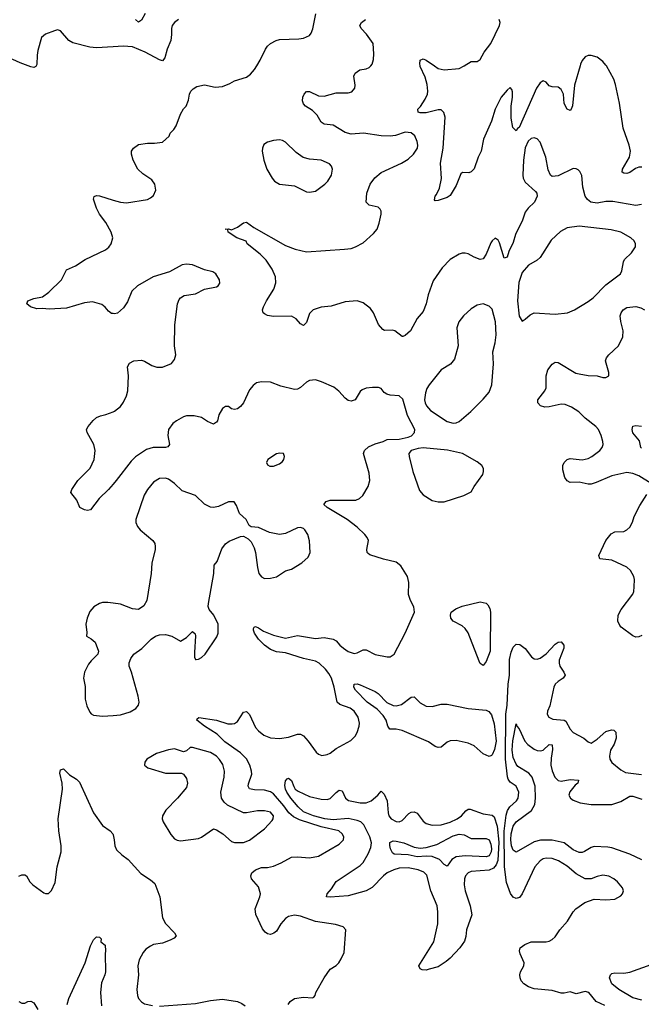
# Model space of a CAD drawing. Header units: inches. Extents: x 1834610 to 2027685, y 642842 to 774116.
# Tile 301 of 632: x 1939377 to 1943526, y 673732 to 680308. Entities that reach past the tile are written whole.
import ezdxf

# ---------------------------------------------------------------- set-up
doc = ezdxf.new("R2010")
doc.units = ezdxf.units.IN
doc.header["$MEASUREMENT"] = 0
for name, color, linetype in [('B9637', 7, 'Continuous'), ('B9638', 7, 'Continuous'), ('B9647', 7, 'Continuous'), ('B9648', 7, 'Continuous')]:
    doc.layers.add(name, color=color, linetype=linetype)

msp = doc.modelspace()

# ---------------------------------------------------------------- linework, layer by layer
at = {"layer": 'B9637', "color": 5}
for points, elevation in [([(1939485.6, 680000), (1939483.8, 679996.2), (1939470.4, 679989.6), (1939450, 679994), (1939433, 680000)], 360), ([(1940000, 678344.7), (1939990, 678346.6), (1939970, 678360.9), (1939947.3, 678387.3), (1939924.9, 678404.9), (1939863.5, 678423.5), (1939810, 678417.3), (1939690, 678381), (1939574.5, 678374.5), (1939530, 678379.3), (1939490, 678377.2), (1939448, 678390), (1939424, 678410), (1939430, 678430.6), (1939470, 678446.8), (1939530, 678458), (1939571, 678489), (1939655.1, 678570), (1939690, 678637.3), (1939750, 678663.8), (1939813.6, 678706.4), (1939949.4, 678770), (1939971.8, 678788.2), (1939987.6, 678810), (1939997.4, 678850), (1939988.2, 678890), (1939952.6, 678952.6), (1939910, 679009.5), (1939889.7, 679050), (1939869.4, 679110), (1939873.6, 679126.4), (1939890, 679133.4), (1939909.4, 679130.6), (1940000, 679103.5)], 360), ([(1940000, 677206.5), (1939968.4, 677170), (1939906.4, 677110), (1939850, 677034), (1939830, 677029), (1939810, 677034), (1939779, 677050), (1939758, 677098), (1939719, 677150), (1939724, 677170), (1939763.7, 677230), (1939846.5, 677313.5), (1939874, 677370), (1939879.5, 677430), (1939872, 677470), (1939826, 677550), (1939822.7, 677570), (1939832.7, 677590), (1939867.9, 677632.1), (1939890, 677650.7), (1939916.6, 677663.4), (1939950.8, 677670.8), (1940000, 677689)], 360), ([(1940000, 676410.2), (1939965.2, 676414.8), (1939930, 676415.1), (1939910, 676409.3), (1939872.5, 676387.5), (1939845.5, 676354.5), (1939827.7, 676310), (1939819.1, 676270), (1939824.7, 676215.3), (1939822, 676190), (1939853.7, 676173.7), (1939881, 676150), (1939902.8, 676090), (1939898.8, 676070), (1939853.5, 676026.5), (1939836.2, 676003.8), (1939810.3, 675949.7), (1939802.4, 675910), (1939814.6, 675854.6), (1939813.8, 675770), (1939825.3, 675725.3), (1939843.9, 675683.9), (1939852.7, 675672.7), (1939870, 675662.6), (1939930, 675657.6), (1940000, 675661.9)], 380), ([(1939370, 674587.3), (1939390, 674596), (1939410, 674598), (1939422, 674590), (1939444.7, 674550), (1939464.7, 674530), (1939536.9, 674476.9), (1939550, 674471.3), (1939570, 674471.3), (1939590, 674492), (1939613.8, 674546.2), (1939627.6, 674650), (1939652.8, 674750), (1939652.4, 674790), (1939637.8, 674890), (1939634.4, 674970), (1939662.5, 675170), (1939659.8, 675210), (1939644.2, 675275.8), (1939650, 675298.8), (1939670, 675304), (1939710, 675264.9), (1939756.5, 675236.5), (1939775.6, 675215.6), (1939870, 675010.7), (1939930, 674927.3), (1939981, 674890), (1939998.8, 674870), (1940000, 674864.6)], 360), ([(1939692.9, 673730), (1939704.5, 673770), (1939814, 674010), (1939850, 674122.8), (1939870, 674162.8), (1939890, 674182.8), (1939910, 674181), (1939921, 674170), (1939918, 674150), (1939947.3, 674127.3), (1939950.2, 674090.2), (1939946.9, 674070), (1939948.4, 673950), (1939945.4, 673930), (1939923.7, 673876.3), (1939916.8, 673810), (1939921.7, 673721.7)], 340), ([(1939370, 673750.6), (1939390, 673739.1), (1939410, 673739.1), (1939430, 673750.5), (1939450, 673753), (1939470, 673743), (1939497.2, 673697.2)], 340)]:
    msp.add_lwpolyline(points, dxfattribs=dict(at, elevation=elevation))
at = {"layer": 'B9638', "color": 5, "elevation": 360}
for points in [[(1940000, 680127.5), (1939890, 680120.3), (1939845.4, 680125.4), (1939732.4, 680152.4), (1939704.5, 680170), (1939650, 680233.2), (1939630, 680239.3), (1939610, 680234.5), (1939548.9, 680211.1), (1939523, 680190), (1939498.4, 680101.6), (1939492.6, 680070), (1939490.3, 680009.7), (1939485.6, 680000)], [(1939433, 680000), (1939379, 680019), (1939330, 680042.4), (1939290, 680054), (1939250, 680046), (1939232.3, 680027.7), (1939223.8, 680010), (1939225.1, 680000)]]:
    msp.add_lwpolyline(points, dxfattribs=at)
at = {"layer": 'B9647', "color": 5}
for points, elevation in [([(1940000, 679103.5), (1940050, 679088.5), (1940090, 679084.9), (1940230, 679107.7), (1940250, 679117.3), (1940270, 679134.8), (1940285.1, 679170), (1940279.6, 679210), (1940258.2, 679238.2), (1940197.7, 679277.7), (1940166, 679310), (1940135.1, 679370), (1940123.7, 679410), (1940122.7, 679430), (1940137.2, 679450), (1940170, 679473.4), (1940230, 679483), (1940277.5, 679482.5), (1940329.4, 679490.6), (1940375.3, 679530), (1940382, 679550), (1940405.6, 679574.4), (1940420.2, 679599.8), (1940450, 679678), (1940470, 679712), (1940488.9, 679731.1), (1940504, 679770), (1940509, 679810), (1940519, 679830), (1940534.2, 679845.8), (1940558.4, 679861.6), (1940610, 679873), (1940682, 679858), (1940730, 679862.8), (1940778.9, 679881.1), (1940810, 679899.1), (1940890, 679924.9), (1940916.6, 679943.4), (1940944.7, 679975.3), (1940959.4, 680000)], 360), ([(1943527.3, 679072.7), (1943490, 679066.2), (1943334.7, 679094.7), (1943290, 679093.3), (1943230, 679081.5), (1943188.6, 679088.6), (1943166.1, 679106.1), (1943150.9, 679130), (1943135.6, 679190), (1943128, 679268), (1943115.1, 679295.1), (1943105.1, 679305.1), (1943090, 679312.7), (1943070, 679314.5), (1942970, 679265.6), (1942930, 679261.2), (1942919, 679270), (1942905.1, 679305.1), (1942888, 679390), (1942851, 679490), (1942830, 679513.3), (1942810, 679518.7), (1942790, 679514.7), (1942770, 679496.9), (1942750, 679451.6), (1942738.8, 679370), (1942734.9, 679270), (1942738, 679250), (1942750, 679222), (1942820.4, 679160.4), (1942827.7, 679150), (1942830.5, 679130), (1942812.2, 679090), (1942770, 679049.7), (1942750, 679022.9), (1942731.8, 678968.2), (1942686.7, 678873.3), (1942670, 678819.5), (1942641.2, 678758.8), (1942630, 678722), (1942610, 678715.3), (1942578.7, 678818.7), (1942570, 678836), (1942550, 678849.5), (1942530, 678832), (1942521.8, 678818.2), (1942490, 678742), (1942470, 678711.6), (1942450, 678706.6), (1942410, 678721.7), (1942370, 678743.5), (1942350, 678749.7), (1942330.3, 678749.7), (1942310, 678742.9), (1942250, 678706.6), (1942197.6, 678650), (1942136.7, 678563.3), (1942102, 678470), (1942090.3, 678410), (1942070, 678359), (1942030, 678313.2), (1941986, 678230), (1941950, 678198.4), (1941933.2, 678193.2), (1941930, 678192.3), (1941881.2, 678230), (1941866.1, 678233.9), (1941811.4, 678231.4), (1941799.5, 678239.5), (1941771.7, 678271.7), (1941738.9, 678350), (1941718.4, 678378.4), (1941670, 678416.9), (1941630, 678429.7), (1941550, 678423.5), (1941454.8, 678394.8), (1941390, 678387.3), (1941336, 678370), (1941310, 678345.2), (1941290, 678285.2), (1941270, 678265.2), (1941250, 678276), (1941222.7, 678310), (1941190, 678327), (1941070, 678324.7), (1941031.7, 678331.7), (1941010, 678342.7), (1941001.2, 678350), (1940998, 678370), (1941004.2, 678390), (1941023.9, 678430), (1941072.8, 678507.2), (1941086.4, 678550), (1941084.7, 678590), (1941062.8, 678642.8), (1941021, 678701), (1940980.9, 678740.9), (1940895.1, 678810), (1940889.3, 678829.3), (1940826, 678850), (1940768, 678890), (1940766, 678906), (1940748.7, 678910), (1940770, 678910.8), (1940790, 678904.7), (1940830, 678922), (1940870, 678950.7), (1940890, 678956.3), (1940940.3, 678920.3), (1941150, 678800.3), (1941214.5, 678774.5), (1941290, 678758), (1941545.6, 678774.4), (1941590, 678780.3), (1941617.2, 678790), (1941670, 678817.6), (1941739.1, 678880.9), (1941761.6, 678910), (1941776.2, 678950), (1941789.5, 679010), (1941789.3, 679030), (1941782.5, 679042.5), (1941770, 679055.1), (1941709.7, 679069.7), (1941689.7, 679089.7), (1941693.1, 679150), (1941716, 679210), (1941748.2, 679251.8), (1941790, 679287.4), (1941926, 679350), (1941970, 679376.4), (1942005.1, 679410), (1942031.1, 679448.9), (1942033.6, 679470), (1942030, 679494), (1942013.1, 679533.1), (1941990, 679552.2), (1941950, 679556.1), (1941884.6, 679535.4), (1941850, 679529.8), (1941790, 679531.7), (1941670.9, 679549.1), (1941590, 679543.7), (1941550, 679554), (1941470, 679602.5), (1941409.8, 679609.8), (1941390, 679623.6), (1941361.7, 679670), (1941330, 679701.3), (1941285.2, 679730), (1941270, 679745.2), (1941265.1, 679765.1), (1941267.6, 679790), (1941274.5, 679810), (1941291.9, 679828.1), (1941310, 679828.4), (1941370, 679800.3), (1941410, 679796.9), (1941490, 679818.7), (1941570, 679820.4), (1941593.9, 679826.1), (1941614, 679850), (1941616.9, 679870), (1941607.3, 679930), (1941616, 679950), (1941648, 679972), (1941690, 679979.3), (1941710, 679988), (1941720.5, 680000)], 340), ([(1943116.7, 680000), (1943078.9, 679870), (1943066.8, 679733.2), (1943058.3, 679710), (1943050, 679701.7), (1943030, 679711.1), (1943010, 679748.5), (1943006.2, 679810), (1942990, 679842.8), (1942970, 679857.2), (1942930, 679858.6), (1942910, 679865.1), (1942889.8, 679889.8), (1942870, 679898.5), (1942850, 679885.6), (1942826.1, 679850), (1942710, 679588.2), (1942698.9, 679581.1), (1942690, 679566.6), (1942668.2, 679588.2), (1942657.2, 679650), (1942656.1, 679730), (1942666, 679790), (1942665.5, 679825.5), (1942661.1, 679841.1), (1942650, 679855.6), (1942630, 679837.4), (1942589.3, 679790), (1942550.3, 679710), (1942524.7, 679630), (1942472.7, 679510), (1942457.6, 679430), (1942435.8, 679390), (1942409, 679311), (1942390, 679291.8), (1942374.6, 679285.4), (1942333, 679287), (1942321.7, 679278.3), (1942290, 679200.7), (1942250, 679134.5), (1942230, 679120.7), (1942170, 679099.3), (1942150, 679098), (1942144.7, 679104.7), (1942149.4, 679130), (1942159.7, 679140.3), (1942177.8, 679182.2), (1942192.2, 679247.8), (1942185, 679350), (1942203.7, 679450), (1942216.5, 679656.5), (1942208.1, 679688.1), (1942190, 679705.4), (1942170, 679706.4), (1942090, 679685.8), (1942050, 679685.6), (1942036, 679690), (1942034.5, 679710), (1942052.1, 679727.9), (1942083, 679777), (1942098.4, 679810), (1942100.2, 679830), (1942095.7, 679875.7), (1942083.6, 679923.6), (1942050, 679995.3), (1942049.2, 680000)], 320), ([(1942144.3, 680000), (1942170, 679982.4), (1942210, 679972.3), (1942310, 679981.2), (1942342.4, 680000)], 320), ([(1943530, 679323.9), (1943510, 679322.9), (1943486.3, 679313.7), (1943450, 679287.7), (1943430, 679279.7), (1943410, 679282), (1943398.4, 679290), (1943401.1, 679310), (1943447.8, 679390), (1943453.8, 679430), (1943444.2, 679470), (1943404.3, 679584.3), (1943381.1, 679750), (1943354.2, 679874.2), (1943341.5, 679910), (1943292.3, 680000)], 320), ([(1940000, 677689), (1940010, 677692.7), (1940050, 677724.9), (1940070, 677754), (1940090, 677796), (1940098, 677830), (1940102, 677930), (1940097, 677990), (1940110, 678013.4), (1940138, 678030), (1940190, 678033.4), (1940210, 678027.3), (1940258.5, 677998.5), (1940292.1, 677987.9), (1940330, 677988), (1940390, 678010.8), (1940410, 678038), (1940419.3, 678070), (1940409.5, 678130), (1940411.3, 678270), (1940429.5, 678410), (1940441.3, 678438.7), (1940450, 678450.8), (1940473.8, 678466.2), (1940550, 678478), (1940610, 678508.2), (1940690, 678522.8), (1940702, 678530), (1940712.7, 678547.3), (1940709.2, 678570), (1940685.2, 678610), (1940664.8, 678624.8), (1940610, 678637.6), (1940530, 678671.3), (1940490, 678676.3), (1940461, 678670), (1940376.1, 678623.9), (1940267.7, 678590), (1940162.4, 678530), (1940126.1, 678493.9), (1940096.4, 678423.6), (1940070, 678384.5), (1940030, 678347.6), (1940010, 678342.9), (1940000, 678344.7)], 360), ([(1943592.3, 677210), (1943510, 677260.5), (1943470, 677276.8), (1943430, 677283.5), (1943330, 677262.7), (1943223.9, 677216.1), (1943190, 677206), (1943170, 677205.4), (1943110, 677219.9), (1943050, 677216.4), (1943030, 677228.5), (1943014.7, 677250), (1943001.5, 677301.5), (1943002.9, 677330), (1943011, 677350), (1943030, 677371.7), (1943050, 677376.9), (1943130, 677369.3), (1943170, 677377.3), (1943195.1, 677390), (1943249.6, 677430), (1943264.7, 677450), (1943271.2, 677470), (1943269.6, 677490), (1943256.9, 677530), (1943239.1, 677570), (1943223, 677590), (1943150, 677646), (1943108, 677690), (1943060.7, 677720.7), (1943017.7, 677737.7), (1942990, 677741), (1942910, 677722.2), (1942881.2, 677721.2), (1942852.7, 677730), (1942834, 677750), (1942835.1, 677770), (1942882.6, 677830), (1942889.7, 677850), (1942891.6, 677930), (1942902.9, 677970), (1942930, 678008), (1942950, 678021.6), (1942970, 678018.4), (1943088.3, 677948.3), (1943110, 677941.7), (1943170, 677932), (1943230.4, 677930.4), (1943270, 677919.1), (1943290, 677918.8), (1943308.7, 677930), (1943309.1, 677950.9), (1943286, 678030), (1943293, 678050), (1943309.7, 678070), (1943374.2, 678130), (1943401.8, 678190), (1943404.8, 678230), (1943388.5, 678291.5), (1943385.1, 678330), (1943391.2, 678350), (1943404.2, 678370), (1943430, 678385.3), (1943490, 678393.4), (1943523.4, 678383.4), (1943547.3, 678370)], 340), ([(1941169.1, 673730.9), (1941182, 673750), (1941210, 673771.3), (1941270, 673781), (1941330, 673776), (1941339.3, 673780.7), (1941349.2, 673790.8), (1941354, 673810), (1941409.5, 673910), (1941450, 673966.8), (1941490, 673990.8), (1941506, 674010), (1941523.3, 674036.7), (1941541.5, 674078.5), (1941553.2, 674230), (1941535.3, 674250), (1941485.6, 674265.6), (1941350, 674285), (1941250, 674319.8), (1941210, 674327.4), (1941170, 674319.7), (1941150, 674305.1), (1941118.9, 674270), (1941090, 674220.9), (1941073, 674207), (1941050, 674199.5), (1941030, 674202.7), (1941014.2, 674214.2), (1940996.9, 674236.9), (1940952.9, 674332.9), (1940948.2, 674370), (1940980.4, 674450), (1940984, 674470), (1940970, 674516), (1940924.5, 674570), (1940919.5, 674590), (1940927, 674610), (1940950, 674630.3), (1940990, 674645.7), (1941030, 674646.3), (1941070, 674653.8), (1941123, 674677), (1941190, 674715.3), (1941230, 674716.9), (1941310, 674711), (1941370, 674722.3), (1941510, 674800.7), (1941537.4, 674830), (1941539.7, 674850), (1941529.7, 674870), (1941506, 674890), (1941390, 674917.1), (1941243.7, 674963.7), (1941203.7, 674983.7), (1941173.5, 675010), (1941138.6, 675058.6), (1941070, 675137.6), (1941050, 675151.9), (1941010, 675161.9), (1940943.7, 675163.7), (1940911, 675171), (1940902.7, 675190), (1940904.2, 675204.2), (1940926.2, 675270), (1940925, 675290), (1940912.2, 675330), (1940890, 675371.4), (1940850, 675412.5), (1940745, 675485), (1940695.5, 675535.5), (1940609.7, 675590), (1940559.5, 675630), (1940561.2, 675638.8), (1940572.7, 675647.3), (1940690, 675630.1), (1940765.3, 675605.3), (1940794.9, 675605.1), (1940811.4, 675608.6), (1940830, 675621.1), (1940870, 675683), (1940890, 675688.2), (1940910, 675668), (1940950, 675581.1), (1940970, 675557.8), (1941007.2, 675530), (1941050, 675512), (1941110, 675506.5), (1941170, 675515.5), (1941230, 675537), (1941250, 675536.4), (1941270, 675525.5), (1941303, 675490), (1941355.1, 675415.1), (1941370, 675403.8), (1941394.4, 675394.4), (1941430, 675399.5), (1941450, 675410.3), (1941490, 675440.3), (1941585.9, 675494.1), (1941616.6, 675523.4), (1941630, 675546.8), (1941643.5, 675590), (1941645.1, 675610), (1941635.1, 675650), (1941610, 675690.8), (1941581.6, 675710), (1941513.8, 675733.8), (1941496.4, 675750), (1941475.2, 675850), (1941457.3, 675910), (1941441.1, 675941.1), (1941418, 675970), (1941375, 676010), (1941350, 676024.1), (1941270, 676042.7), (1941150, 676080.2), (1941090, 676086.5), (1941050, 676101.9), (1941009.8, 676130), (1940970.9, 676170), (1940944.5, 676210), (1940937.4, 676230), (1940938, 676242), (1940941.2, 676250), (1940950, 676254.4), (1940970, 676247), (1941004.8, 676224.8), (1941070, 676197.5), (1941150, 676176.5), (1941230, 676195.3), (1941350, 676176.2), (1941410, 676182.2), (1941470, 676171.2), (1941490, 676160.3), (1941514.4, 676130), (1941538, 676110), (1941570, 676088), (1941610, 676074), (1941630, 676078.9), (1941670, 676099.5), (1941690, 676099.3), (1941748.8, 676068.8), (1941830, 676051.7), (1941850, 676053.4), (1941875.1, 676070), (1941949.6, 676210), (1942012.4, 676350), (1942007.5, 676387.5), (1941984.4, 676430), (1941972.2, 676470), (1941974.7, 676550), (1941964.2, 676590), (1941920.1, 676660.1), (1941890, 676685.6), (1941804, 676704), (1941713.2, 676733.2), (1941701.8, 676741.8), (1941695.1, 676750), (1941693.7, 676770), (1941704.4, 676830), (1941696.9, 676850), (1941680.5, 676870), (1941630, 676917.7), (1941562, 676970), (1941429.4, 677050), (1941406, 677070), (1941422.7, 677090), (1941450, 677098.2), (1941620.3, 677099.7), (1941645.1, 677110), (1941666, 677130), (1941703, 677190), (1941713.5, 677230), (1941710, 677279), (1941671.5, 677410), (1941677.6, 677430), (1941703.9, 677456.1), (1941750, 677476.4), (1941802, 677490), (1941830, 677504), (1941910, 677505.5), (1941970, 677520.4), (1941991.1, 677528.9), (1942012.7, 677550), (1942015.1, 677570), (1941965.3, 677665.3), (1941933.2, 677773.2), (1941910, 677795.1), (1941850, 677800.7), (1941827.2, 677807.2), (1941810, 677817.2), (1941790, 677844), (1941772.3, 677852.3), (1941731.8, 677851.8), (1941690, 677847), (1941663.1, 677836.9), (1941650, 677824), (1941614.8, 677770), (1941590, 677759.3), (1941570, 677765.2), (1941550, 677779.3), (1941507.1, 677827.1), (1941473.1, 677853.1), (1941391.8, 677890), (1941350, 677902.5), (1941310, 677898), (1941290, 677886.6), (1941250, 677851.2), (1941230, 677840.5), (1941210, 677837.7), (1941119.8, 677859.8), (1941050, 677888.2), (1940990, 677889.7), (1940957.7, 677882.3), (1940934.3, 677865.7), (1940910, 677836), (1940870.5, 677750), (1940850, 677725.2), (1940830, 677709), (1940810, 677704), (1940790, 677709), (1940770, 677725.2), (1940750, 677723.7), (1940730, 677711.8), (1940705.5, 677670), (1940696.3, 677630), (1940690, 677619), (1940670, 677606), (1940630, 677623.7), (1940591.1, 677651.1), (1940542, 677662), (1940490, 677661.4), (1940470, 677655.5), (1940423.1, 677630), (1940398.3, 677610), (1940370.3, 677570), (1940366, 677530), (1940377.3, 677470), (1940365.5, 677454.5), (1940350, 677449.8), (1940268.2, 677451.8), (1940223.6, 677436.4), (1940150, 677388.6), (1940120.3, 677359.7), (1940020.3, 677230), (1940000, 677206.5)], 360), ([(1943526.1, 677446.1), (1943522, 677450), (1943514.5, 677494.5), (1943470, 677548), (1943465.3, 677570), (1943470, 677594), (1943490, 677598.4), (1943527.8, 677592.2)], 320), ([(1940000, 675661.9), (1940050, 675664.9), (1940114.9, 675685.1), (1940152.1, 675707.9), (1940169.5, 675730), (1940174, 675750), (1940167.6, 675790), (1940122.9, 675950), (1940107, 675990), (1940107, 676013), (1940118.6, 676041.4), (1940139, 676070), (1940191.5, 676108.5), (1940253.2, 676170), (1940284, 676190), (1940310, 676200.5), (1940350, 676203), (1940391.3, 676190), (1940450, 676157.3), (1940490, 676182), (1940530, 676221), (1940547.1, 676207.1), (1940550, 676194), (1940542.6, 676082.6), (1940544.4, 676050), (1940550, 676036), (1940555.3, 676035.3), (1940570, 676036.3), (1940590, 676048), (1940614.5, 676070), (1940693.4, 676186.6), (1940700.9, 676210), (1940700.5, 676270), (1940672.6, 676330), (1940640.9, 676370), (1940635.6, 676390), (1940636.9, 676410), (1940671.6, 676608.4), (1940675.2, 676664.8), (1940694, 676690), (1940725.6, 676774.4), (1940750, 676807.7), (1940775.3, 676824.7), (1940850, 676856), (1940870, 676858), (1940900.7, 676840.7), (1940921.4, 676821.4), (1940941.3, 676781.3), (1940950.4, 676750), (1940963.1, 676650), (1940973.4, 676610), (1940990, 676586.8), (1941010, 676576.3), (1941050, 676577.3), (1941090, 676587.7), (1941150, 676627.3), (1941190, 676639.1), (1941260.1, 676679.9), (1941302, 676718), (1941315.1, 676750), (1941311.5, 676828.5), (1941299.7, 676870), (1941280.1, 676900.1), (1941270, 676909.6), (1941250, 676916.4), (1941230, 676913.7), (1941150, 676875.6), (1941110, 676869.6), (1941043.6, 676883.6), (1940970, 676916.2), (1940920.9, 676920.9), (1940909.1, 676929.1), (1940889, 676970), (1940842.7, 677010), (1940823.1, 677063.1), (1940808, 677088), (1940770, 677088.7), (1940704.1, 677055.9), (1940670.3, 677049.7), (1940650, 677051.5), (1940610, 677073.3), (1940549.3, 677130), (1940460.5, 677160.5), (1940410, 677211.3), (1940370, 677238.7), (1940350, 677246), (1940310, 677244.7), (1940270, 677218.4), (1940230, 677169.5), (1940208.5, 677131.5), (1940152.4, 676970), (1940152.7, 676950), (1940162.9, 676922.9), (1940181.8, 676901.8), (1940266.4, 676830), (1940278, 676810), (1940281.7, 676790), (1940280.9, 676770), (1940257.6, 676677.6), (1940253.7, 676610), (1940226.4, 676430), (1940205.7, 676394.3), (1940170, 676369.5), (1940130, 676373.6), (1940050, 676403.6), (1940000, 676410.2)], 380), ([(1943530, 676195.3), (1943510, 676186.2), (1943490, 676184.7), (1943470, 676192.6), (1943391.1, 676250), (1943381.7, 676261.7), (1943369.1, 676290), (1943371.2, 676330), (1943391.3, 676370), (1943468.5, 676471.5), (1943475.5, 676490), (1943478.9, 676521.1), (1943480.2, 676570), (1943476, 676590), (1943453, 676630), (1943430, 676650.6), (1943330, 676697.8), (1943248.2, 676708.2), (1943242.4, 676730), (1943290, 676828.9), (1943325, 676875), (1943350, 676886.9), (1943410, 676890.4), (1943430, 676900.4), (1943450, 676918), (1943467, 676953), (1943477.3, 676990), (1943515.6, 677064.4), (1943563.3, 677136.7)], 340), ([(1943283.3, 673723.3), (1943225, 673750), (1943174.7, 673810), (1943150, 673816.9), (1943090, 673802.9), (1943050, 673814.8), (1943010, 673806), (1942990, 673806.9), (1942930, 673824), (1942810, 673836), (1942772.3, 673850), (1942740.7, 673870), (1942724.2, 673890), (1942716.9, 673910), (1942715.1, 673930), (1942719.6, 673950), (1942740.9, 673990), (1942743.7, 674010), (1942716.2, 674070), (1942712, 674090), (1942718, 674110), (1942747.3, 674132.7), (1942790, 674148.8), (1942890, 674150.4), (1942910, 674153.4), (1942930, 674164.9), (1942950, 674182.8), (1942980.9, 674230), (1943033.1, 674286.9), (1943070, 674350.7), (1943089.3, 674370), (1943148.2, 674411.8), (1943210, 674434.9), (1943290, 674430.6), (1943350, 674434.8), (1943390, 674456), (1943401.2, 674470), (1943406, 674490), (1943399.3, 674510), (1943366.6, 674550), (1943342.7, 674570), (1943310, 674587.6), (1943270, 674594.3), (1943230, 674585.6), (1943190, 674569.6), (1943150, 674571.2), (1943090, 674603.1), (1943030, 674654), (1942973.6, 674690), (1942930, 674706), (1942891.7, 674708.3), (1942870, 674703), (1942850, 674689.6), (1942814.6, 674650), (1942731, 674469), (1942713.5, 674446.5), (1942690, 674439.1), (1942670, 674448.3), (1942651.7, 674471.7), (1942625.6, 674545.6), (1942612.3, 674650), (1942611.4, 674888.6), (1942624.3, 674995.7), (1942632.5, 675027.5), (1942647.9, 675052.1), (1942692, 675090), (1942703.1, 675110), (1942708.6, 675150), (1942691.1, 675190), (1942650, 675216.4), (1942636.3, 675236.3), (1942632.3, 675252.3), (1942619.4, 675370), (1942620.7, 675670), (1942629.9, 675730), (1942636.6, 675870), (1942646.6, 675930), (1942645.8, 676034.2), (1942656.4, 676083.6), (1942670, 676118.3), (1942690, 676138.3), (1942714.1, 676134.1), (1942749.4, 676109.4), (1942791.7, 676051.7), (1942810, 676039.3), (1942830, 676036.4), (1942850, 676043.7), (1942890, 676072.9), (1942950, 676137.8), (1942970, 676151.5), (1942990, 676153.4), (1943007.6, 676130), (1943009.1, 676110), (1942978.2, 676030), (1942977.2, 676010), (1942982.4, 675990), (1943008.7, 675950), (1943016.4, 675930), (1943003.8, 675910), (1942970, 675888.3), (1942951.7, 675870), (1942942.8, 675850), (1942915.3, 675724.7), (1942899.3, 675690), (1942897.1, 675670), (1942908.4, 675650), (1942935.4, 675635.4), (1943010.9, 675630.9), (1943022.2, 675622.2), (1943050, 675570.3), (1943070, 675547.1), (1943143, 675510), (1943170, 675484.7), (1943190, 675476.3), (1943230, 675502.3), (1943290, 675554), (1943326.2, 675566.2), (1943343.1, 675563.1), (1943355.8, 675550), (1943358.9, 675510), (1943344.9, 675470), (1943320.2, 675430), (1943312.6, 675390), (1943316.5, 675370), (1943330, 675347.9), (1943390, 675297.4), (1943420.7, 675280.7), (1943527.4, 675267.4)], 340), ([(1943530, 674697.4), (1943450, 674734.6), (1943330, 674778), (1943302.4, 674782.4), (1943210, 674786.2), (1943190, 674780.2), (1943147.5, 674752.5), (1943130, 674746), (1943110, 674746), (1943070, 674763.9), (1943009.8, 674810), (1942930, 674829), (1942852.1, 674827.9), (1942810, 674817.5), (1942690, 674748.2), (1942670, 674762.5), (1942660.1, 674790), (1942655, 674830), (1942656.6, 674870), (1942670, 674920.9), (1942690, 674951.5), (1942793.8, 675026.2), (1942814.3, 675065.7), (1942819.3, 675110), (1942816.6, 675190), (1942796.6, 675250), (1942775.3, 675275.3), (1942701.3, 675321.3), (1942690, 675335.2), (1942670, 675381.4), (1942664.7, 675430), (1942667.8, 675492.2), (1942690, 675604.7), (1942694.4, 675590), (1942710, 675572.7), (1942747.3, 675490), (1942767.5, 675467.5), (1942810, 675437), (1942830, 675428), (1942854.5, 675425.5), (1942870, 675430.2), (1942910, 675467.2), (1942930, 675464), (1942932.9, 675432.9), (1942923.7, 675376.3), (1942922.9, 675330), (1942930, 675292.4), (1942947.8, 675250), (1942970, 675226.8), (1942990, 675222), (1943050, 675234.3), (1943106, 675230), (1943102.4, 675210), (1943083.6, 675196.4), (1943047.7, 675152.3), (1943042.8, 675130), (1943053.4, 675110), (1943070, 675096.5), (1943118.4, 675078.4), (1943190, 675067.2), (1943330, 675066.6), (1943390, 675086), (1943450, 675121.2), (1943470, 675123.2), (1943530, 675102)], 320), ([(1940000, 674864.6), (1940007.7, 674830), (1940010.6, 674790), (1940023.9, 674763.9), (1940059.1, 674730), (1940100.2, 674700.2), (1940185.9, 674605.9), (1940250, 674564.4), (1940278.3, 674538.3), (1940311.8, 674450), (1940330.3, 674310), (1940350, 674272.4), (1940410.5, 674210), (1940420.5, 674190), (1940407, 674173), (1940380.3, 674159.7), (1940330, 674141.3), (1940270, 674131.5), (1940250, 674121.6), (1940219.3, 674100.7), (1940201.1, 674078.9), (1940174.9, 674030), (1940164.9, 673990), (1940170.3, 673930), (1940158.4, 673830), (1940163, 673790), (1940170.6, 673770), (1940188.8, 673748.8), (1940210, 673736.4), (1940263.4, 673723.4)], 360), ([(1943530, 673759.7), (1943470, 673775.6), (1943375.1, 673830), (1943329.6, 673870), (1943313.2, 673910), (1943319, 673930), (1943330, 673938.8), (1943350, 673943), (1943410, 673939.6), (1943450, 673947.6), (1943679, 674030)], 320), ([(1940310, 673719), (1940550, 673738.3), (1940650, 673757.6), (1940730, 673766), (1940830.3, 673750.3), (1940858.6, 673738.6), (1940882, 673722)], 360)]:
    msp.add_lwpolyline(points, dxfattribs=dict(at, elevation=elevation))
for points, elevation in [([(1941110, 679505.1), (1941070, 679500.9), (1941030, 679489.3), (1941006.4, 679473.6), (1940996.3, 679450), (1940995.5, 679430), (1941006.4, 679370), (1941026.7, 679310), (1941061.3, 679250), (1941078, 679230), (1941110, 679208.4), (1941210, 679198), (1941290, 679159.3), (1941310, 679157.1), (1941350, 679163.8), (1941413.6, 679210), (1941433.3, 679230), (1941456.9, 679270), (1941465.1, 679310), (1941458, 679330), (1941445.6, 679345.6), (1941390, 679369.7), (1941310, 679375.6), (1941267.7, 679387.7), (1941221.8, 679421.8), (1941150, 679489.6), (1941130, 679501.6)], 360), ([(1943110, 678929.8), (1943030, 678917.7), (1942985.8, 678894.2), (1942924.8, 678835.2), (1942850, 678720.5), (1942830, 678701.7), (1942772.1, 678667.9), (1942730, 678620.5), (1942707.7, 678552.3), (1942700.1, 678430), (1942710, 678328), (1942730, 678295.5), (1942750, 678308.2), (1942782.8, 678337.2), (1942810, 678350.3), (1942950, 678340.8), (1943032.3, 678350), (1943080.5, 678370), (1943170, 678425.2), (1943204.4, 678450), (1943290, 678537.4), (1943385.7, 678610), (1943396.8, 678630), (1943406.2, 678690), (1943413.5, 678706.5), (1943461.3, 678750), (1943486, 678790), (1943487.6, 678810), (1943478.4, 678830), (1943455.1, 678850), (1943390, 678888.2), (1943324.7, 678904.7)], 360), ([(1942470.4, 678409.6), (1942430, 678401.6), (1942390, 678377.6), (1942338, 678330), (1942308.8, 678290), (1942293.7, 678250), (1942302.3, 678130), (1942279.9, 678040.1), (1942253.2, 678006.8), (1942189.4, 677970.6), (1942108.8, 677870), (1942094.1, 677845.9), (1942084.6, 677815.4), (1942079.6, 677770), (1942082.8, 677750), (1942091.7, 677730), (1942118.8, 677698.8), (1942230, 677625.3), (1942270, 677612.7), (1942290, 677615.5), (1942310, 677624.9), (1942388.8, 677691.2), (1942470, 677774.4), (1942510, 677820.4), (1942528.6, 677870), (1942540.2, 678010), (1942535.5, 678090), (1942550, 678150.6), (1942556.6, 678203.4), (1942552.4, 678290), (1942530, 678374.7), (1942510, 678395.4)], 360), ([(1942070, 677448.9), (1942035.5, 677444.5), (1941990.3, 677429.7), (1941973.4, 677410), (1941976.4, 677390), (1942000.3, 677290), (1942044.7, 677164.7), (1942070, 677133.7), (1942130, 677097), (1942170, 677087), (1942210, 677088.9), (1942342, 677130), (1942390, 677154.8), (1942410, 677191), (1942467.6, 677270), (1942472.8, 677290), (1942471.5, 677310), (1942460.7, 677330), (1942430, 677354.5), (1942332.3, 677410), (1942233, 677433)], 360), ([(1941113.6, 677413.6), (1941090, 677408.7), (1941032, 677370), (1941024.7, 677350), (1941030, 677334), (1941046.4, 677326.4), (1941070, 677326.8), (1941110, 677341), (1941130, 677358), (1941139, 677370), (1941144, 677390), (1941138, 677410)], 380), ([(1942470, 675995.6), (1942450, 676007.6), (1942442.9, 676022.9), (1942370, 676214), (1942350, 676241.7), (1942330, 676259.7), (1942270, 676291.6), (1942254.7, 676310), (1942251.1, 676330), (1942255.6, 676350), (1942287.1, 676372.9), (1942328.9, 676391.1), (1942450, 676420.2), (1942490, 676411), (1942500.8, 676400.8), (1942515, 676375), (1942518.7, 676350), (1942516.4, 676090), (1942490, 676022.4)], 340), ([(1941890, 675726.3), (1941925.8, 675734.2), (1941990, 675783.1), (1942010, 675786), (1942050, 675746.4), (1942090, 675722.4), (1942130, 675720.4), (1942190, 675736.4), (1942230, 675737.1), (1942370, 675707.3), (1942490, 675697), (1942508.2, 675688.2), (1942524.9, 675664.9), (1942544.4, 675604.4), (1942556.4, 675490), (1942545.8, 675434.2), (1942530, 675399), (1942526.9, 675393.1), (1942510, 675387), (1942470, 675405), (1942410, 675458.7), (1942370, 675477.1), (1942290, 675493.6), (1942250, 675491.9), (1942230, 675483.5), (1942190.4, 675450), (1942170, 675446.4), (1942150, 675453.7), (1942104.6, 675484.6), (1941930, 675559.8), (1941890, 675568.8), (1941847, 675570), (1941834, 675590), (1941822, 675630), (1941801.9, 675661.9), (1941763.3, 675703.3), (1941696.5, 675750), (1941618, 675830), (1941606, 675850), (1941609.2, 675870), (1941628.2, 675871.8), (1941650, 675865.3), (1941750, 675822), (1941770, 675808.5), (1941828.2, 675748.2), (1941870, 675727.6)], 340), ([(1940530, 675447), (1940513.7, 675446.3), (1940490, 675424), (1940470, 675419.3), (1940410, 675438.7), (1940370, 675432.6), (1940290, 675406.2), (1940224.9, 675370), (1940212.4, 675350), (1940210.6, 675330), (1940231.8, 675311.8), (1940350, 675275.5), (1940455.6, 675275.6), (1940470.3, 675270.3), (1940490, 675241), (1940496, 675210), (1940490, 675180.9), (1940430.4, 675110), (1940351.3, 675028.7), (1940328.8, 674990), (1940327.2, 674970), (1940333.4, 674950), (1940386, 674866), (1940410, 674838), (1940427.6, 674827.6), (1940450, 674823.1), (1940570, 674839.6), (1940590.8, 674849.2), (1940670, 674903), (1940690, 674896.4), (1940733, 674870), (1940790, 674820.5), (1940810, 674812.4), (1940870, 674812.2), (1940910, 674827.4), (1941010, 674903.1), (1941061.1, 674958.9), (1941068.4, 674970), (1941069.7, 674990), (1941050, 675014.6), (1941010, 675024.8), (1940963.9, 675023.9), (1940890, 675009.9), (1940870, 675010.6), (1940762.9, 675062.9), (1940741.1, 675081.1), (1940723.8, 675110), (1940718.4, 675150), (1940742.4, 675250), (1940743.1, 675290), (1940732.7, 675332.7), (1940710, 675368.2), (1940689.7, 675390), (1940650, 675412.8)], 380), ([(1941430, 675100.2), (1941450, 675106.7), (1941490, 675147.2), (1941510, 675161.3), (1941530, 675157.3), (1941551.5, 675110), (1941572.4, 675092.4), (1941650, 675077.9), (1941690, 675077.6), (1941722.6, 675090), (1941767.8, 675130), (1941790, 675156), (1941810, 675136), (1941828.4, 675090), (1941835.8, 675010), (1941841.5, 674990), (1941855.8, 674970), (1941890, 674952.8), (1941910, 674951.6), (1941930, 674959.6), (1941973.8, 675006.2), (1941990, 675016.5), (1942010, 675017.4), (1942030, 675008.8), (1942070, 674956), (1942090, 674939.7), (1942130, 674928.7), (1942190, 674931.9), (1942250, 674948.4), (1942296.4, 674970), (1942324.5, 674990), (1942355, 675025), (1942370, 675035.3), (1942383.8, 675036.2), (1942470, 675003.5), (1942530, 674994.7), (1942543.2, 674983.2), (1942562.6, 674922.6), (1942575.7, 674815.7), (1942567.3, 674692.7), (1942556.9, 674663.1), (1942539.5, 674640.5), (1942510, 674627.4), (1942390, 674619.3), (1942370, 674609.7), (1942351.7, 674590), (1942345, 674570), (1942343.5, 674530), (1942349.2, 674490), (1942382.8, 674390), (1942395.3, 674330), (1942358.4, 674230), (1942354.5, 674185.5), (1942345.7, 674154.3), (1942313.4, 674110), (1942250, 674040.5), (1942222.6, 674017.4), (1942170, 673981.6), (1942110, 673967.6), (1942090, 673960.5), (1942063.5, 673963.5), (1942049, 673970), (1942040.7, 673990), (1942141.2, 674150), (1942166.6, 674270), (1942168.3, 674350), (1942164.2, 674390), (1942120.2, 674490), (1942094.6, 674594.6), (1942073.6, 674613.6), (1942036, 674630), (1941970, 674643.6), (1941910, 674641.5), (1941873.1, 674630), (1941830, 674609.3), (1941804.1, 674590), (1941730, 674511.3), (1941690, 674489.1), (1941570, 674457), (1941450, 674447.4), (1941425.2, 674450), (1941429.6, 674470), (1941457.5, 674502.5), (1941490, 674552.2), (1941650, 674659.6), (1941670, 674680.3), (1941703.3, 674736.7), (1941720.6, 674779.4), (1941724.3, 674810), (1941714.5, 674850), (1941673.5, 674930), (1941652.7, 674950), (1941630, 674960.5), (1941570, 674973.3), (1941470, 674964.4), (1941414, 674970), (1941338.4, 674990), (1941270, 675017.6), (1941235.2, 675050), (1941186.1, 675110), (1941160.6, 675150), (1941150.8, 675170), (1941147.4, 675192.6), (1941150, 675224.7), (1941161, 675239), (1941170, 675243), (1941190, 675227.3), (1941205.9, 675185.9), (1941216.2, 675170), (1941234.9, 675154.9), (1941310, 675120.9), (1941390, 675101.3)], 340), ([(1942490, 674717.6), (1942350, 674723.9), (1942290, 674717.2), (1942261.4, 674698.6), (1942230, 674653.7), (1942210, 674665.8), (1942178.7, 674698.7), (1942130, 674718.4), (1942090, 674722.2), (1942030, 674717.6), (1941970, 674729.4), (1941875.8, 674735.8), (1941864.4, 674744.4), (1941852.2, 674770), (1941846.1, 674793.9), (1941847.3, 674812.7), (1941870, 674823.2), (1941890, 674822.7), (1941941.3, 674810), (1942010, 674781.2), (1942050, 674775.1), (1942090, 674780.1), (1942159.9, 674800.1), (1942270, 674856.9), (1942310, 674867.4), (1942343.1, 674863.1), (1942390, 674840.4), (1942490, 674839.2), (1942510, 674830.1), (1942522.2, 674802.2), (1942526.3, 674770), (1942524.2, 674750), (1942510, 674724.2)], 320)]:
    msp.add_lwpolyline(points, close=True, dxfattribs=dict(at, elevation=elevation))
at = {"layer": 'B9648', "color": 5}
for points, elevation in [([(1940214.7, 680350), (1940190, 680304.5), (1940170, 680291.8), (1940150, 680309.6)], 340), ([(1940959.4, 680000), (1940982, 680038), (1941017.4, 680110), (1941029.9, 680130.1), (1941051.6, 680150), (1941089.4, 680170), (1941110, 680174.7), (1941240.4, 680179.6), (1941270, 680184.6), (1941310, 680203.1), (1941322.2, 680217.8), (1941333.3, 680246.7), (1941352.7, 680347.3)], 360), ([(1940437.6, 680310), (1940408.9, 680290), (1940394.6, 680270), (1940389.1, 680250), (1940390.2, 680210), (1940385, 680170), (1940360.6, 680110), (1940346.4, 680053.6), (1940330, 680034), (1940310, 680039.7), (1940214.7, 680090), (1940130, 680126.2), (1940068.1, 680131.9), (1940000, 680127.5)], 360), ([(1941720.5, 680000), (1941729.3, 680010), (1941737.6, 680042.4), (1941740.1, 680079.9), (1941735.1, 680150), (1941691.7, 680211.7), (1941656.2, 680250), (1941646.6, 680270), (1941658, 680290), (1941683.7, 680310)], 340), ([(1942342.4, 680000), (1942390, 680027.6), (1942430, 680027.6), (1942450, 680042.6), (1942476.8, 680090), (1942521.7, 680150), (1942579.3, 680270), (1942583.8, 680290), (1942576.4, 680310)], 320), ([(1943292.3, 680000), (1943290, 680004.2), (1943270, 680029.7), (1943230, 680056.9), (1943190, 680069.7), (1943170, 680068), (1943150, 680058.9), (1943130, 680034.5), (1943119.6, 680010), (1943116.7, 680000)], 320), ([(1942049.2, 680000), (1942046.9, 680013.1), (1942050, 680038), (1942070, 680045.5), (1942090, 680037), (1942144.3, 680000)], 320)]:
    msp.add_lwpolyline(points, dxfattribs=dict(at, elevation=elevation))

doc.saveas('drawing.dxf')
